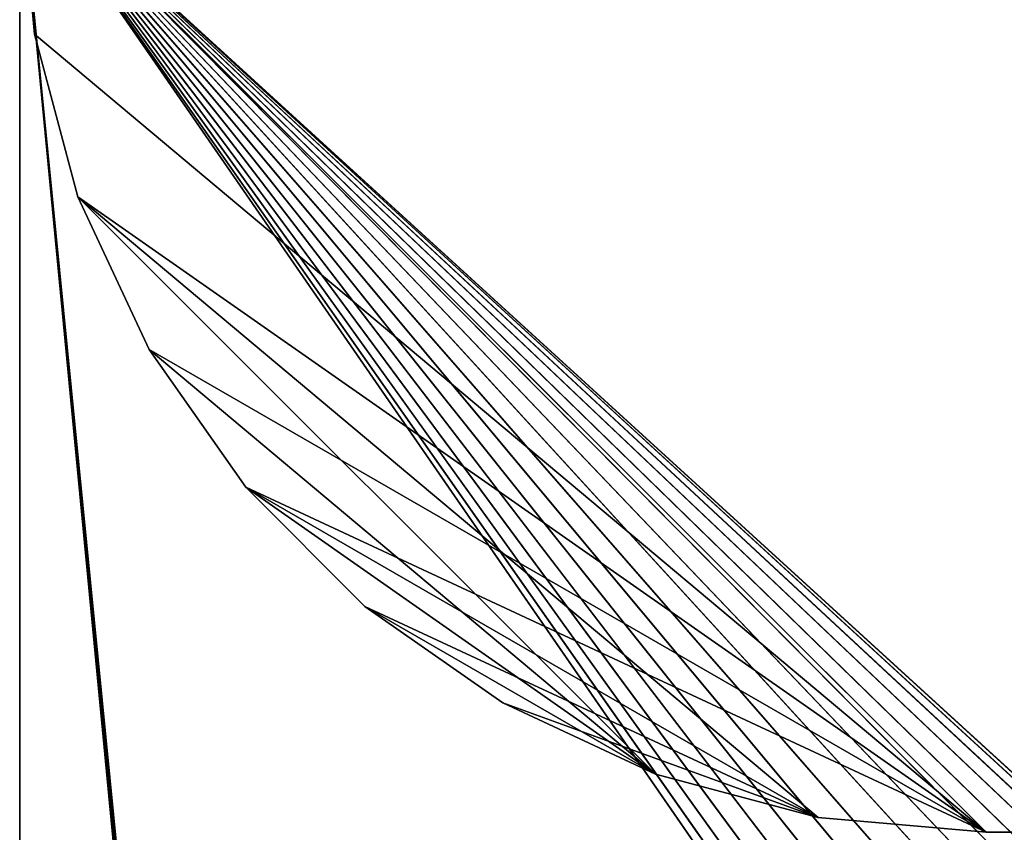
# Model space of a CAD drawing. Extents: x 0.4 to 80.4, y 0.1 to 20.1.
# Tile 276 of 656: x 0.395 to 0.803, y 19.467 to 19.804. Entities that reach past the tile are written whole.
import ezdxf

# ---------------------------------------------------------------- set-up
doc = ezdxf.new("R2010")
doc.units = 0
doc.header["$LTSCALE"] = 2.54
doc.layers.get('0').update_dxf_attribs({"color": 13, "linetype": 'CONTINUOUS'})

# ---------------------------------------------------------------- blocks, each defined once
blk = doc.blocks.new('P__KA_KUCHENNA_MOLISA_STL')
at = {"color": 0}
for p, q in [((2.045, 17.56711, 89.4), (0.395, 19.86711, 89.4)), ((0.395, 19.86711, 89.4), (2.05032, 17.62789, 89.4)), ((0.395, 0.26711, 89.4), (0.395, 19.86711, 89.4)), ((0.395, 19.86711, 89.4), (2.06611, 2.68682, 89.4)), ((0.395, 19.86711, 89.4), (2.06611, 2.68682, 89.4)), ((0.395, 19.86711, 89.4), (2.09189, 2.74211, 89.4)), ((0.395, 19.86711, 89.4), (2.05032, 17.62789, 89.4)), ((0.395, 19.86711, 89.4), (2.06611, 17.68682, 89.4)), ((2.05032, 17.50633, 89.4), (0.395, 19.86711, 89.4)), ((2.045, 17.56711, 89.4), (0.395, 19.86711, 89.4)), ((2.05032, 17.50633, 89.4), (0.395, 19.86711, 89.4)), ((2.06611, 17.4474, 89.4), (0.395, 19.86711, 89.4)), ((2.06611, 17.4474, 89.4), (0.395, 19.86711, 89.4)), ((0.395, 19.86711, 89.4), (2.09189, 2.74211, 89.4)), ((2.12689, 17.79209, 89.4), (0.395, 19.86711, 89.4)), ((0.395, 19.86711, 89.4), (2.17003, 17.83523, 89.4)), ((2.12689, 17.79209, 89.4), (0.395, 19.86711, 89.4)), ((2.09189, 17.74211, 89.4), (0.395, 19.86711, 89.4)), ((2.09189, 17.74211, 89.4), (0.395, 19.86711, 89.4)), ((0.395, 19.86711, 89.4), (2.06611, 17.68682, 89.4)), ((2.61998, 17.83523, 89.4), (0.395, 19.86711, 89.4)), ((2.61998, 17.83523, 89.4), (0.395, 19.86711, 89.4)), ((2.57, 17.87022, 89.4), (0.395, 19.86711, 89.4)), ((2.57, 17.87022, 89.4), (0.395, 19.86711, 89.4)), ((2.51471, 17.896, 89.4), (0.395, 19.86711, 89.4)), ((2.45578, 17.91179, 89.4), (0.395, 19.86711, 89.4)), ((2.51471, 17.896, 89.4), (0.395, 19.86711, 89.4)), ((2.45578, 17.91179, 89.4), (0.395, 19.86711, 89.4)), ((2.395, 17.91711, 89.4), (0.395, 19.86711, 89.4)), ((2.395, 17.91711, 89.4), (0.395, 19.86711, 89.4)), ((2.33423, 17.91179, 89.4), (0.395, 19.86711, 89.4)), ((2.2753, 17.896, 89.4), (0.395, 19.86711, 89.4)), ((2.33423, 17.91179, 89.4), (0.395, 19.86711, 89.4)), ((2.2753, 17.896, 89.4), (0.395, 19.86711, 89.4)), ((2.22, 17.87022, 89.4), (0.395, 19.86711, 89.4)), ((2.22, 17.87022, 89.4), (0.395, 19.86711, 89.4)), ((0.395, 19.86711, 89.4), (2.17003, 17.83523, 89.4)), ((2.17003, 17.83523, 89.5), (0.395, 19.86711, 89.5)), ((0.395, 19.86711, 89.5), (2.12689, 17.79209, 89.5)), ((2.17003, 17.83523, 89.5), (0.395, 19.86711, 89.5)), ((2.22, 17.87022, 89.5), (0.395, 19.86711, 89.5)), ((0.395, 19.86711, 89.5), (2.045, 17.56711, 89.5)), ((2.05032, 17.62789, 89.5), (0.395, 19.86711, 89.5)), ((2.05032, 2.62789, 89.5), (0.395, 19.86711, 89.5)), ((0.395, 19.86711, 89.5), (0.395, 0.26711, 89.5)), ((2.05032, 2.62789, 89.5), (0.395, 19.86711, 89.5)), ((2.06611, 2.68682, 89.5), (0.395, 19.86711, 89.5)), ((2.06611, 2.68682, 89.5), (0.395, 19.86711, 89.5)), ((2.09189, 2.74211, 89.5), (0.395, 19.86711, 89.5)), ((2.06611, 17.68682, 89.5), (0.395, 19.86711, 89.5)), ((2.05032, 17.62789, 89.5), (0.395, 19.86711, 89.5)), ((2.06611, 17.68682, 89.5), (0.395, 19.86711, 89.5)), ((2.09189, 17.74211, 89.5), (0.395, 19.86711, 89.5)), ((2.09189, 17.74211, 89.5), (0.395, 19.86711, 89.5)), ((0.395, 19.86711, 89.5), (2.12689, 17.79209, 89.5)), ((2.45578, 17.91179, 89.5), (0.395, 19.86711, 89.5)), ((0.395, 19.86711, 89.5), (2.395, 17.91711, 89.5)), ((2.45578, 17.91179, 89.5), (0.395, 19.86711, 89.5)), ((2.51471, 17.896, 89.5), (0.395, 19.86711, 89.5)), ((2.51471, 17.896, 89.5), (0.395, 19.86711, 89.5)), ((2.06611, 17.4474, 89.5), (0.395, 19.86711, 89.5)), ((2.09189, 2.74211, 89.5), (0.395, 19.86711, 89.5)), ((2.06611, 17.4474, 89.5), (0.395, 19.86711, 89.5)), ((2.05032, 17.50633, 89.5), (0.395, 19.86711, 89.5)), ((2.05032, 17.50633, 89.5), (0.395, 19.86711, 89.5)), ((0.395, 19.86711, 89.5), (2.045, 17.56711, 89.5)), ((2.2753, 17.896, 89.5), (0.395, 19.86711, 89.5)), ((2.22, 17.87022, 89.5), (0.395, 19.86711, 89.5)), ((2.2753, 17.896, 89.5), (0.395, 19.86711, 89.5)), ((2.33423, 17.91179, 89.5), (0.395, 19.86711, 89.5)), ((2.33423, 17.91179, 89.5), (0.395, 19.86711, 89.5)), ((0.395, 19.86711, 89.5), (2.395, 17.91711, 89.5)), ((0.395, 19.86711, 89.5), (0.395, 0.26711, 89.5)), ((0.395, 19.86711, 89.5), (0.395, 0.26711, 89.4)), ((0.395, 19.86711, 89.5), (0.395, 0.26711, 89.4)), ((0.395, 0.26711, 89.4), (0.395, 19.86711, 89.4)), ((0.40108, 19.79765, 70.3), (0.395, 19.86711, 70.3)), ((0.395, 19.86711, 70.3), (0.795, 19.46711, 70.3)), ((0.395, 19.86711, 70.3), (0.795, 19.46711, 70.3)), ((0.395, 19.86711, 70.4), (0.40108, 19.79765, 70.4)), ((0.795, 19.46711, 70.4), (0.395, 19.86711, 70.4)), ((0.795, 19.46711, 70.4), (0.395, 19.86711, 70.4)), ((0.395, 19.86711, 70.4), (0.40108, 19.79765, 70.4)), ((0.395, 19.86711, 70.4), (0.40108, 19.79765, 70.3)), ((0.395, 19.86711, 70.4), (0.40108, 19.79765, 70.3)), ((0.40108, 19.79765, 70.3), (0.395, 19.86711, 70.3)), ((0.795, 19.46711, 70.4), (80.395, 19.86711, 70.4)), ((0.795, 19.46711, 70.4), (80.395, 19.86711, 70.4)), ((0.41913, 19.7303, 70.3), (0.40108, 19.79765, 70.3)), ((0.40108, 19.79765, 70.3), (0.795, 19.46711, 70.3)), ((0.40108, 19.79765, 70.3), (0.795, 19.46711, 70.3)), ((0.40108, 19.79765, 70.4), (0.795, 19.46711, 70.4)), ((0.40108, 19.79765, 70.4), (0.795, 19.46711, 70.4)), ((0.40108, 19.79765, 70.4), (0.41913, 19.7303, 70.4)), ((0.40108, 19.79765, 70.4), (0.41913, 19.7303, 70.4)), ((0.40108, 19.79765, 70.4), (0.41913, 19.7303, 70.3)), ((0.40108, 19.79765, 70.4), (0.41913, 19.7303, 70.3)), ((0.40108, 19.79765, 70.4), (0.40108, 19.79765, 70.3)), ((0.41913, 19.7303, 70.3), (0.40108, 19.79765, 70.3)), ((0.40108, 19.79765, 70.4), (0.40108, 19.79765, 70.3)), ((0.795, 19.46711, 70.3), (0.41913, 19.7303, 70.3)), ((0.72554, 19.47319, 70.3), (0.41913, 19.7303, 70.3)), ((0.795, 19.46711, 70.3), (0.41913, 19.7303, 70.3)), ((0.72554, 19.47319, 70.3), (0.41913, 19.7303, 70.3)), ((0.6582, 19.49123, 70.3), (0.41913, 19.7303, 70.3)), ((0.6582, 19.49123, 70.3), (0.41913, 19.7303, 70.3)), ((0.44859, 19.66711, 70.3), (0.41913, 19.7303, 70.3)), ((0.41913, 19.7303, 70.4), (0.795, 19.46711, 70.4)), ((0.41913, 19.7303, 70.4), (0.44859, 19.66711, 70.4)), ((0.41913, 19.7303, 70.4), (0.795, 19.46711, 70.4)), ((0.41913, 19.7303, 70.4), (0.44859, 19.66711, 70.4)), ((0.41913, 19.7303, 70.4), (0.44859, 19.66711, 70.3)), ((0.41913, 19.7303, 70.4), (0.44859, 19.66711, 70.3)), ((0.41913, 19.7303, 70.4), (0.41913, 19.7303, 70.3)), ((0.44859, 19.66711, 70.3), (0.41913, 19.7303, 70.3)), ((0.41913, 19.7303, 70.4), (0.41913, 19.7303, 70.3)), ((0.6582, 19.49123, 70.3), (0.44859, 19.66711, 70.3)), ((0.6582, 19.49123, 70.3), (0.44859, 19.66711, 70.3)), ((0.48858, 19.60999, 70.3), (0.44859, 19.66711, 70.3)), ((0.44859, 19.66711, 70.4), (0.795, 19.46711, 70.4)), ((0.44859, 19.66711, 70.4), (0.795, 19.46711, 70.4)), ((0.44859, 19.66711, 70.4), (0.48858, 19.60999, 70.4)), ((0.44859, 19.66711, 70.4), (0.48858, 19.60999, 70.4)), ((0.44859, 19.66711, 70.4), (0.48858, 19.60999, 70.3)), ((0.44859, 19.66711, 70.4), (0.48858, 19.60999, 70.3)), ((0.44859, 19.66711, 70.4), (0.44859, 19.66711, 70.3)), ((0.48858, 19.60999, 70.3), (0.44859, 19.66711, 70.3)), ((0.44859, 19.66711, 70.4), (0.44859, 19.66711, 70.3)), ((0.48858, 19.60999, 70.3), (0.6582, 19.49123, 70.3)), ((0.53789, 19.56069, 70.3), (0.48858, 19.60999, 70.3)), ((0.48858, 19.60999, 70.3), (0.6582, 19.49123, 70.3)), ((0.48858, 19.60999, 70.4), (0.795, 19.46711, 70.4)), ((0.48858, 19.60999, 70.4), (0.795, 19.46711, 70.4)), ((0.48858, 19.60999, 70.4), (0.72554, 19.47319, 70.4)), ((0.48858, 19.60999, 70.4), (0.72554, 19.47319, 70.4)), ((0.48858, 19.60999, 70.4), (0.53789, 19.56069, 70.4)), ((0.48858, 19.60999, 70.4), (0.53789, 19.56069, 70.4)), ((0.48858, 19.60999, 70.4), (0.53789, 19.56069, 70.3)), ((0.48858, 19.60999, 70.4), (0.53789, 19.56069, 70.3)), ((0.48858, 19.60999, 70.4), (0.48858, 19.60999, 70.3)), ((0.53789, 19.56069, 70.3), (0.48858, 19.60999, 70.3)), ((0.48858, 19.60999, 70.4), (0.48858, 19.60999, 70.3)), ((0.6582, 19.49123, 70.3), (0.53789, 19.56069, 70.3)), ((0.6582, 19.49123, 70.3), (0.53789, 19.56069, 70.3)), ((0.595, 19.5207, 70.3), (0.53789, 19.56069, 70.3)), ((0.53789, 19.56069, 70.4), (0.72554, 19.47319, 70.4)), ((0.53789, 19.56069, 70.4), (0.72554, 19.47319, 70.4)), ((0.53789, 19.56069, 70.4), (0.595, 19.5207, 70.4)), ((0.53789, 19.56069, 70.4), (0.595, 19.5207, 70.4)), ((0.53789, 19.56069, 70.4), (0.595, 19.5207, 70.3)), ((0.53789, 19.56069, 70.4), (0.595, 19.5207, 70.3)), ((0.53789, 19.56069, 70.4), (0.53789, 19.56069, 70.3)), ((0.595, 19.5207, 70.3), (0.53789, 19.56069, 70.3)), ((0.53789, 19.56069, 70.4), (0.53789, 19.56069, 70.3)), ((0.6582, 19.49123, 70.3), (0.595, 19.5207, 70.3)), ((0.595, 19.5207, 70.4), (0.6582, 19.49123, 70.4)), ((0.72554, 19.47319, 70.4), (0.595, 19.5207, 70.4)), ((0.72554, 19.47319, 70.4), (0.595, 19.5207, 70.4)), ((0.595, 19.5207, 70.4), (0.6582, 19.49123, 70.4)), ((0.595, 19.5207, 70.4), (0.6582, 19.49123, 70.3)), ((0.595, 19.5207, 70.4), (0.6582, 19.49123, 70.3)), ((0.595, 19.5207, 70.4), (0.595, 19.5207, 70.3)), ((0.6582, 19.49123, 70.3), (0.595, 19.5207, 70.3)), ((0.595, 19.5207, 70.4), (0.595, 19.5207, 70.3)), ((0.72554, 19.47319, 70.3), (0.6582, 19.49123, 70.3)), ((0.6582, 19.49123, 70.4), (0.72554, 19.47319, 70.4)), ((0.6582, 19.49123, 70.4), (0.72554, 19.47319, 70.4)), ((0.6582, 19.49123, 70.4), (0.72554, 19.47319, 70.3)), ((0.6582, 19.49123, 70.4), (0.72554, 19.47319, 70.3)), ((0.6582, 19.49123, 70.4), (0.6582, 19.49123, 70.3)), ((0.72554, 19.47319, 70.3), (0.6582, 19.49123, 70.3)), ((0.6582, 19.49123, 70.4), (0.6582, 19.49123, 70.3)), ((0.795, 19.46711, 70.3), (0.72554, 19.47319, 70.3)), ((0.72554, 19.47319, 70.4), (0.795, 19.46711, 70.4)), ((0.72554, 19.47319, 70.4), (0.795, 19.46711, 70.4)), ((0.72554, 19.47319, 70.4), (0.795, 19.46711, 70.3)), ((0.72554, 19.47319, 70.4), (0.795, 19.46711, 70.3)), ((0.72554, 19.47319, 70.4), (0.72554, 19.47319, 70.3)), ((0.795, 19.46711, 70.3), (0.72554, 19.47319, 70.3)), ((0.72554, 19.47319, 70.4), (0.72554, 19.47319, 70.3)), ((79.995, 19.46711, 70.3), (0.795, 19.46711, 70.3)), ((0.795, 19.46711, 70.4), (79.995, 19.46711, 70.4)), ((79.995, 19.46711, 70.3), (0.795, 19.46711, 70.3)), ((79.995, 19.46711, 70.3), (0.795, 19.46711, 70.4)), ((0.795, 19.46711, 70.4), (0.795, 19.46711, 70.3)), ((79.995, 19.46711, 70.3), (0.795, 19.46711, 70.4)), ((0.795, 19.46711, 70.4), (79.995, 19.46711, 70.4)), ((0.795, 19.46711, 70.4), (0.795, 19.46711, 70.3))]:
    blk.add_line(p, q, dxfattribs=at)
mesh = blk.add_polyface(dxfattribs=at)
corners = [(2.05032, 17.62789, 89.4), (2.045, 17.56711, 89.4), (0.395, 19.86711, 89.4)]
mesh.append_faces([[corners[k] for k in face] for face in [(0, 1, 2)]], dxfattribs={"color": 0})
mesh = blk.add_polyface(dxfattribs=at)
corners = [(2.06611, 2.68682, 89.4), (0.395, 0.26711, 89.4), (0.395, 19.86711, 89.4)]
mesh.append_faces([[corners[k] for k in face] for face in [(0, 1, 2)]], dxfattribs={"color": 0})
mesh = blk.add_polyface(dxfattribs=at)
corners = [(2.09189, 2.74211, 89.4), (2.06611, 2.68682, 89.4), (0.395, 19.86711, 89.4)]
mesh.append_faces([[corners[k] for k in face] for face in [(0, 1, 2)]], dxfattribs={"color": 0})
mesh = blk.add_polyface(dxfattribs=at)
corners = [(78.12689, 17.79209, 89.4), (78.09189, 17.74211, 89.4), (0.395, 19.86711, 89.4)]
mesh.append_faces([[corners[k] for k in face] for face in [(0, 1, 2)]], dxfattribs={"color": 0})
mesh = blk.add_polyface(dxfattribs=at)
corners = [(78.17003, 17.83523, 89.4), (78.12689, 17.79209, 89.4), (0.395, 19.86711, 89.4)]
mesh.append_faces([[corners[k] for k in face] for face in [(0, 1, 2)]], dxfattribs={"color": 0})
mesh = blk.add_polyface(dxfattribs=at)
corners = [(2.06611, 17.68682, 89.4), (2.05032, 17.62789, 89.4), (0.395, 19.86711, 89.4)]
mesh.append_faces([[corners[k] for k in face] for face in [(0, 1, 2)]], dxfattribs={"color": 0})
mesh = blk.add_polyface(dxfattribs=at)
corners = [(2.05032, 17.50633, 89.4), (0.395, 19.86711, 89.4), (2.045, 17.56711, 89.4)]
mesh.append_faces([[corners[k] for k in face] for face in [(0, 1, 2)]], dxfattribs={"color": 0})
mesh = blk.add_polyface(dxfattribs=at)
corners = [(2.06611, 17.4474, 89.4), (0.395, 19.86711, 89.4), (2.05032, 17.50633, 89.4)]
mesh.append_faces([[corners[k] for k in face] for face in [(0, 1, 2)]], dxfattribs={"color": 0})
mesh = blk.add_polyface(dxfattribs=at)
corners = [(2.09189, 2.74211, 89.4), (0.395, 19.86711, 89.4), (2.06611, 17.4474, 89.4)]
mesh.append_faces([[corners[k] for k in face] for face in [(0, 1, 2)]], dxfattribs={"color": 0})
mesh = blk.add_polyface(dxfattribs=at)
corners = [(2.17003, 17.83523, 89.4), (2.12689, 17.79209, 89.4), (0.395, 19.86711, 89.4)]
mesh.append_faces([[corners[k] for k in face] for face in [(0, 1, 2)]], dxfattribs={"color": 0})
mesh = blk.add_polyface(dxfattribs=at)
corners = [(2.12689, 17.79209, 89.4), (2.09189, 17.74211, 89.4), (0.395, 19.86711, 89.4)]
mesh.append_faces([[corners[k] for k in face] for face in [(0, 1, 2)]], dxfattribs={"color": 0})
mesh = blk.add_polyface(dxfattribs=at)
corners = [(2.09189, 17.74211, 89.4), (2.06611, 17.68682, 89.4), (0.395, 19.86711, 89.4)]
mesh.append_faces([[corners[k] for k in face] for face in [(0, 1, 2)]], dxfattribs={"color": 0})
mesh = blk.add_polyface(dxfattribs=at)
corners = [(78.09189, 17.74211, 89.4), (2.61998, 17.83523, 89.4), (0.395, 19.86711, 89.4)]
mesh.append_faces([[corners[k] for k in face] for face in [(0, 1, 2)]], dxfattribs={"color": 0})
mesh = blk.add_polyface(dxfattribs=at)
corners = [(2.61998, 17.83523, 89.4), (2.57, 17.87022, 89.4), (0.395, 19.86711, 89.4)]
mesh.append_faces([[corners[k] for k in face] for face in [(0, 1, 2)]], dxfattribs={"color": 0})
mesh = blk.add_polyface(dxfattribs=at)
corners = [(2.57, 17.87022, 89.4), (2.51471, 17.896, 89.4), (0.395, 19.86711, 89.4)]
mesh.append_faces([[corners[k] for k in face] for face in [(0, 1, 2)]], dxfattribs={"color": 0})
mesh = blk.add_polyface(dxfattribs=at)
corners = [(80.395, 19.86711, 89.4), (78.27529, 17.896, 89.4), (0.395, 19.86711, 89.4)]
mesh.append_faces([[corners[k] for k in face] for face in [(0, 1, 2)]], dxfattribs={"color": 0})
mesh = blk.add_polyface(dxfattribs=at)
corners = [(78.27529, 17.896, 89.4), (78.22, 17.87022, 89.4), (0.395, 19.86711, 89.4)]
mesh.append_faces([[corners[k] for k in face] for face in [(0, 1, 2)]], dxfattribs={"color": 0})
mesh = blk.add_polyface(dxfattribs=at)
corners = [(78.22, 17.87022, 89.4), (78.17003, 17.83523, 89.4), (0.395, 19.86711, 89.4)]
mesh.append_faces([[corners[k] for k in face] for face in [(0, 1, 2)]], dxfattribs={"color": 0})
mesh = blk.add_polyface(dxfattribs=at)
corners = [(2.51471, 17.896, 89.4), (2.45578, 17.91179, 89.4), (0.395, 19.86711, 89.4)]
mesh.append_faces([[corners[k] for k in face] for face in [(0, 1, 2)]], dxfattribs={"color": 0})
mesh = blk.add_polyface(dxfattribs=at)
corners = [(2.45578, 17.91179, 89.4), (2.395, 17.91711, 89.4), (0.395, 19.86711, 89.4)]
mesh.append_faces([[corners[k] for k in face] for face in [(0, 1, 2)]], dxfattribs={"color": 0})
mesh = blk.add_polyface(dxfattribs=at)
corners = [(2.395, 17.91711, 89.4), (2.33423, 17.91179, 89.4), (0.395, 19.86711, 89.4)]
mesh.append_faces([[corners[k] for k in face] for face in [(0, 1, 2)]], dxfattribs={"color": 0})
mesh = blk.add_polyface(dxfattribs=at)
corners = [(2.33423, 17.91179, 89.4), (2.2753, 17.896, 89.4), (0.395, 19.86711, 89.4)]
mesh.append_faces([[corners[k] for k in face] for face in [(0, 1, 2)]], dxfattribs={"color": 0})
mesh = blk.add_polyface(dxfattribs=at)
corners = [(2.2753, 17.896, 89.4), (2.22, 17.87022, 89.4), (0.395, 19.86711, 89.4)]
mesh.append_faces([[corners[k] for k in face] for face in [(0, 1, 2)]], dxfattribs={"color": 0})
mesh = blk.add_polyface(dxfattribs=at)
corners = [(2.22, 17.87022, 89.4), (2.17003, 17.83523, 89.4), (0.395, 19.86711, 89.4)]
mesh.append_faces([[corners[k] for k in face] for face in [(0, 1, 2)]], dxfattribs={"color": 0})
mesh = blk.add_polyface(dxfattribs=at)
corners = [(2.17003, 17.83523, 89.5), (0.395, 19.86711, 89.5), (2.12689, 17.79209, 89.5)]
mesh.append_faces([[corners[k] for k in face] for face in [(0, 1, 2)]], dxfattribs={"color": 0})
mesh = blk.add_polyface(dxfattribs=at)
corners = [(2.22, 17.87022, 89.5), (0.395, 19.86711, 89.5), (2.17003, 17.83523, 89.5)]
mesh.append_faces([[corners[k] for k in face] for face in [(0, 1, 2)]], dxfattribs={"color": 0})
mesh = blk.add_polyface(dxfattribs=at)
corners = [(2.05032, 17.62789, 89.5), (0.395, 19.86711, 89.5), (2.045, 17.56711, 89.5)]
mesh.append_faces([[corners[k] for k in face] for face in [(0, 1, 2)]], dxfattribs={"color": 0})
mesh = blk.add_polyface(dxfattribs=at)
corners = [(2.05032, 2.62789, 89.5), (0.395, 19.86711, 89.5), (0.395, 0.26711, 89.5)]
mesh.append_faces([[corners[k] for k in face] for face in [(0, 1, 2)]], dxfattribs={"color": 0})
mesh = blk.add_polyface(dxfattribs=at)
corners = [(2.06611, 2.68682, 89.5), (0.395, 19.86711, 89.5), (2.05032, 2.62789, 89.5)]
mesh.append_faces([[corners[k] for k in face] for face in [(0, 1, 2)]], dxfattribs={"color": 0})
mesh = blk.add_polyface(dxfattribs=at)
corners = [(2.09189, 2.74211, 89.5), (0.395, 19.86711, 89.5), (2.06611, 2.68682, 89.5)]
mesh.append_faces([[corners[k] for k in face] for face in [(0, 1, 2)]], dxfattribs={"color": 0})
mesh = blk.add_polyface(dxfattribs=at)
corners = [(2.06611, 17.68682, 89.5), (0.395, 19.86711, 89.5), (2.05032, 17.62789, 89.5)]
mesh.append_faces([[corners[k] for k in face] for face in [(0, 1, 2)]], dxfattribs={"color": 0})
mesh = blk.add_polyface(dxfattribs=at)
corners = [(2.09189, 17.74211, 89.5), (0.395, 19.86711, 89.5), (2.06611, 17.68682, 89.5)]
mesh.append_faces([[corners[k] for k in face] for face in [(0, 1, 2)]], dxfattribs={"color": 0})
mesh = blk.add_polyface(dxfattribs=at)
corners = [(2.12689, 17.79209, 89.5), (0.395, 19.86711, 89.5), (2.09189, 17.74211, 89.5)]
mesh.append_faces([[corners[k] for k in face] for face in [(0, 1, 2)]], dxfattribs={"color": 0})
mesh = blk.add_polyface(dxfattribs=at)
corners = [(2.45578, 17.91179, 89.5), (0.395, 19.86711, 89.5), (2.395, 17.91711, 89.5)]
mesh.append_faces([[corners[k] for k in face] for face in [(0, 1, 2)]], dxfattribs={"color": 0})
mesh = blk.add_polyface(dxfattribs=at)
corners = [(2.51471, 17.896, 89.5), (0.395, 19.86711, 89.5), (2.45578, 17.91179, 89.5)]
mesh.append_faces([[corners[k] for k in face] for face in [(0, 1, 2)]], dxfattribs={"color": 0})
mesh = blk.add_polyface(dxfattribs=at)
corners = [(80.395, 19.86711, 89.5), (0.395, 19.86711, 89.5), (2.51471, 17.896, 89.5)]
mesh.append_faces([[corners[k] for k in face] for face in [(0, 1, 2)]], dxfattribs={"color": 0})
mesh = blk.add_polyface(dxfattribs=at)
corners = [(2.09189, 2.74211, 89.5), (2.06611, 17.4474, 89.5), (0.395, 19.86711, 89.5)]
mesh.append_faces([[corners[k] for k in face] for face in [(0, 1, 2)]], dxfattribs={"color": 0})
mesh = blk.add_polyface(dxfattribs=at)
corners = [(2.06611, 17.4474, 89.5), (2.05032, 17.50633, 89.5), (0.395, 19.86711, 89.5)]
mesh.append_faces([[corners[k] for k in face] for face in [(0, 1, 2)]], dxfattribs={"color": 0})
mesh = blk.add_polyface(dxfattribs=at)
corners = [(2.05032, 17.50633, 89.5), (2.045, 17.56711, 89.5), (0.395, 19.86711, 89.5)]
mesh.append_faces([[corners[k] for k in face] for face in [(0, 1, 2)]], dxfattribs={"color": 0})
mesh = blk.add_polyface(dxfattribs=at)
corners = [(2.2753, 17.896, 89.5), (0.395, 19.86711, 89.5), (2.22, 17.87022, 89.5)]
mesh.append_faces([[corners[k] for k in face] for face in [(0, 1, 2)]], dxfattribs={"color": 0})
mesh = blk.add_polyface(dxfattribs=at)
corners = [(2.33423, 17.91179, 89.5), (0.395, 19.86711, 89.5), (2.2753, 17.896, 89.5)]
mesh.append_faces([[corners[k] for k in face] for face in [(0, 1, 2)]], dxfattribs={"color": 0})
mesh = blk.add_polyface(dxfattribs=at)
corners = [(2.395, 17.91711, 89.5), (0.395, 19.86711, 89.5), (2.33423, 17.91179, 89.5)]
mesh.append_faces([[corners[k] for k in face] for face in [(0, 1, 2)]], dxfattribs={"color": 0})
mesh = blk.add_polyface(dxfattribs=at)
corners = [(0.395, 19.86711, 89.5), (0.395, 0.26711, 89.4), (0.395, 0.26711, 89.5)]
mesh.append_faces([[corners[k] for k in face] for face in [(0, 1, 2)]], dxfattribs={"color": 0})
mesh = blk.add_polyface(dxfattribs=at)
corners = [(0.395, 19.86711, 89.4), (0.395, 0.26711, 89.4), (0.395, 19.86711, 89.5)]
mesh.append_faces([[corners[k] for k in face] for face in [(0, 1, 2)]], dxfattribs={"color": 0})
mesh = blk.add_polyface(dxfattribs=at)
corners = [(0.795, 19.46711, 70.3), (0.40108, 19.79765, 70.3), (0.395, 19.86711, 70.3)]
mesh.append_faces([[corners[k] for k in face] for face in [(0, 1, 2)]], dxfattribs={"color": 0})
mesh = blk.add_polyface(dxfattribs=at)
corners = [(79.995, 19.46711, 70.3), (0.795, 19.46711, 70.3), (0.395, 19.86711, 70.3)]
mesh.append_faces([[corners[k] for k in face] for face in [(0, 1, 2)]], dxfattribs={"color": 0})
mesh = blk.add_polyface(dxfattribs=at)
corners = [(80.395, 19.86711, 70.3), (79.995, 19.46711, 70.3), (0.395, 19.86711, 70.3)]
mesh.append_faces([[corners[k] for k in face] for face in [(0, 1, 2)]], dxfattribs={"color": 0})
mesh = blk.add_polyface(dxfattribs=at)
corners = [(0.795, 19.46711, 70.4), (0.395, 19.86711, 70.4), (0.40108, 19.79765, 70.4)]
mesh.append_faces([[corners[k] for k in face] for face in [(0, 1, 2)]], dxfattribs={"color": 0})
mesh = blk.add_polyface(dxfattribs=at)
corners = [(80.395, 19.86711, 70.4), (0.395, 19.86711, 70.4), (0.795, 19.46711, 70.4)]
mesh.append_faces([[corners[k] for k in face] for face in [(0, 1, 2)]], dxfattribs={"color": 0})
mesh = blk.add_polyface(dxfattribs=at)
corners = [(0.395, 19.86711, 70.4), (0.40108, 19.79765, 70.3), (0.40108, 19.79765, 70.4)]
mesh.append_faces([[corners[k] for k in face] for face in [(0, 1, 2)]], dxfattribs={"color": 0})
mesh = blk.add_polyface(dxfattribs=at)
corners = [(0.395, 19.86711, 70.3), (0.40108, 19.79765, 70.3), (0.395, 19.86711, 70.4)]
mesh.append_faces([[corners[k] for k in face] for face in [(0, 1, 2)]], dxfattribs={"color": 0})
mesh = blk.add_polyface(dxfattribs=at)
corners = [(80.395, 19.86711, 70.4), (0.795, 19.46711, 70.4), (79.995, 19.46711, 70.4)]
mesh.append_faces([[corners[k] for k in face] for face in [(0, 1, 2)]], dxfattribs={"color": 0})
mesh = blk.add_polyface(dxfattribs=at)
corners = [(0.795, 19.46711, 70.3), (0.41913, 19.7303, 70.3), (0.40108, 19.79765, 70.3)]
mesh.append_faces([[corners[k] for k in face] for face in [(0, 1, 2)]], dxfattribs={"color": 0})
mesh = blk.add_polyface(dxfattribs=at)
corners = [(0.795, 19.46711, 70.4), (0.40108, 19.79765, 70.4), (0.41913, 19.7303, 70.4)]
mesh.append_faces([[corners[k] for k in face] for face in [(0, 1, 2)]], dxfattribs={"color": 0})
mesh = blk.add_polyface(dxfattribs=at)
corners = [(0.40108, 19.79765, 70.4), (0.41913, 19.7303, 70.3), (0.41913, 19.7303, 70.4)]
mesh.append_faces([[corners[k] for k in face] for face in [(0, 1, 2)]], dxfattribs={"color": 0})
mesh = blk.add_polyface(dxfattribs=at)
corners = [(0.40108, 19.79765, 70.3), (0.41913, 19.7303, 70.3), (0.40108, 19.79765, 70.4)]
mesh.append_faces([[corners[k] for k in face] for face in [(0, 1, 2)]], dxfattribs={"color": 0})
mesh = blk.add_polyface(dxfattribs=at)
corners = [(0.795, 19.46711, 70.3), (0.72554, 19.47319, 70.3), (0.41913, 19.7303, 70.3)]
mesh.append_faces([[corners[k] for k in face] for face in [(0, 1, 2)]], dxfattribs={"color": 0})
mesh = blk.add_polyface(dxfattribs=at)
corners = [(0.72554, 19.47319, 70.3), (0.6582, 19.49123, 70.3), (0.41913, 19.7303, 70.3)]
mesh.append_faces([[corners[k] for k in face] for face in [(0, 1, 2)]], dxfattribs={"color": 0})
mesh = blk.add_polyface(dxfattribs=at)
corners = [(0.6582, 19.49123, 70.3), (0.44859, 19.66711, 70.3), (0.41913, 19.7303, 70.3)]
mesh.append_faces([[corners[k] for k in face] for face in [(0, 1, 2)]], dxfattribs={"color": 0})
mesh = blk.add_polyface(dxfattribs=at)
corners = [(0.795, 19.46711, 70.4), (0.41913, 19.7303, 70.4), (0.44859, 19.66711, 70.4)]
mesh.append_faces([[corners[k] for k in face] for face in [(0, 1, 2)]], dxfattribs={"color": 0})
mesh = blk.add_polyface(dxfattribs=at)
corners = [(0.41913, 19.7303, 70.4), (0.44859, 19.66711, 70.3), (0.44859, 19.66711, 70.4)]
mesh.append_faces([[corners[k] for k in face] for face in [(0, 1, 2)]], dxfattribs={"color": 0})
mesh = blk.add_polyface(dxfattribs=at)
corners = [(0.41913, 19.7303, 70.3), (0.44859, 19.66711, 70.3), (0.41913, 19.7303, 70.4)]
mesh.append_faces([[corners[k] for k in face] for face in [(0, 1, 2)]], dxfattribs={"color": 0})
mesh = blk.add_polyface(dxfattribs=at)
corners = [(0.6582, 19.49123, 70.3), (0.48858, 19.60999, 70.3), (0.44859, 19.66711, 70.3)]
mesh.append_faces([[corners[k] for k in face] for face in [(0, 1, 2)]], dxfattribs={"color": 0})
mesh = blk.add_polyface(dxfattribs=at)
corners = [(0.795, 19.46711, 70.4), (0.44859, 19.66711, 70.4), (0.48858, 19.60999, 70.4)]
mesh.append_faces([[corners[k] for k in face] for face in [(0, 1, 2)]], dxfattribs={"color": 0})
mesh = blk.add_polyface(dxfattribs=at)
corners = [(0.44859, 19.66711, 70.4), (0.48858, 19.60999, 70.3), (0.48858, 19.60999, 70.4)]
mesh.append_faces([[corners[k] for k in face] for face in [(0, 1, 2)]], dxfattribs={"color": 0})
mesh = blk.add_polyface(dxfattribs=at)
corners = [(0.44859, 19.66711, 70.3), (0.48858, 19.60999, 70.3), (0.44859, 19.66711, 70.4)]
mesh.append_faces([[corners[k] for k in face] for face in [(0, 1, 2)]], dxfattribs={"color": 0})
mesh = blk.add_polyface(dxfattribs=at)
corners = [(0.6582, 19.49123, 70.3), (0.53789, 19.56069, 70.3), (0.48858, 19.60999, 70.3)]
mesh.append_faces([[corners[k] for k in face] for face in [(0, 1, 2)]], dxfattribs={"color": 0})
mesh = blk.add_polyface(dxfattribs=at)
corners = [(0.795, 19.46711, 70.4), (0.48858, 19.60999, 70.4), (0.72554, 19.47319, 70.4)]
mesh.append_faces([[corners[k] for k in face] for face in [(0, 1, 2)]], dxfattribs={"color": 0})
mesh = blk.add_polyface(dxfattribs=at)
corners = [(0.72554, 19.47319, 70.4), (0.48858, 19.60999, 70.4), (0.53789, 19.56069, 70.4)]
mesh.append_faces([[corners[k] for k in face] for face in [(0, 1, 2)]], dxfattribs={"color": 0})
mesh = blk.add_polyface(dxfattribs=at)
corners = [(0.48858, 19.60999, 70.4), (0.53789, 19.56069, 70.3), (0.53789, 19.56069, 70.4)]
mesh.append_faces([[corners[k] for k in face] for face in [(0, 1, 2)]], dxfattribs={"color": 0})
mesh = blk.add_polyface(dxfattribs=at)
corners = [(0.48858, 19.60999, 70.3), (0.53789, 19.56069, 70.3), (0.48858, 19.60999, 70.4)]
mesh.append_faces([[corners[k] for k in face] for face in [(0, 1, 2)]], dxfattribs={"color": 0})
mesh = blk.add_polyface(dxfattribs=at)
corners = [(0.6582, 19.49123, 70.3), (0.595, 19.5207, 70.3), (0.53789, 19.56069, 70.3)]
mesh.append_faces([[corners[k] for k in face] for face in [(0, 1, 2)]], dxfattribs={"color": 0})
mesh = blk.add_polyface(dxfattribs=at)
corners = [(0.72554, 19.47319, 70.4), (0.53789, 19.56069, 70.4), (0.595, 19.5207, 70.4)]
mesh.append_faces([[corners[k] for k in face] for face in [(0, 1, 2)]], dxfattribs={"color": 0})
mesh = blk.add_polyface(dxfattribs=at)
corners = [(0.53789, 19.56069, 70.4), (0.595, 19.5207, 70.3), (0.595, 19.5207, 70.4)]
mesh.append_faces([[corners[k] for k in face] for face in [(0, 1, 2)]], dxfattribs={"color": 0})
mesh = blk.add_polyface(dxfattribs=at)
corners = [(0.53789, 19.56069, 70.4), (0.53789, 19.56069, 70.3), (0.595, 19.5207, 70.3)]
mesh.append_faces([[corners[k] for k in face] for face in [(0, 1, 2)]], dxfattribs={"color": 0})
mesh = blk.add_polyface(dxfattribs=at)
corners = [(0.72554, 19.47319, 70.4), (0.595, 19.5207, 70.4), (0.6582, 19.49123, 70.4)]
mesh.append_faces([[corners[k] for k in face] for face in [(0, 1, 2)]], dxfattribs={"color": 0})
mesh = blk.add_polyface(dxfattribs=at)
corners = [(0.595, 19.5207, 70.4), (0.6582, 19.49123, 70.3), (0.6582, 19.49123, 70.4)]
mesh.append_faces([[corners[k] for k in face] for face in [(0, 1, 2)]], dxfattribs={"color": 0})
mesh = blk.add_polyface(dxfattribs=at)
corners = [(0.595, 19.5207, 70.4), (0.595, 19.5207, 70.3), (0.6582, 19.49123, 70.3)]
mesh.append_faces([[corners[k] for k in face] for face in [(0, 1, 2)]], dxfattribs={"color": 0})
mesh = blk.add_polyface(dxfattribs=at)
corners = [(0.6582, 19.49123, 70.4), (0.72554, 19.47319, 70.3), (0.72554, 19.47319, 70.4)]
mesh.append_faces([[corners[k] for k in face] for face in [(0, 1, 2)]], dxfattribs={"color": 0})
mesh = blk.add_polyface(dxfattribs=at)
corners = [(0.6582, 19.49123, 70.4), (0.6582, 19.49123, 70.3), (0.72554, 19.47319, 70.3)]
mesh.append_faces([[corners[k] for k in face] for face in [(0, 1, 2)]], dxfattribs={"color": 0})
mesh = blk.add_polyface(dxfattribs=at)
corners = [(0.72554, 19.47319, 70.4), (0.795, 19.46711, 70.3), (0.795, 19.46711, 70.4)]
mesh.append_faces([[corners[k] for k in face] for face in [(0, 1, 2)]], dxfattribs={"color": 0})
mesh = blk.add_polyface(dxfattribs=at)
corners = [(0.72554, 19.47319, 70.4), (0.72554, 19.47319, 70.3), (0.795, 19.46711, 70.3)]
mesh.append_faces([[corners[k] for k in face] for face in [(0, 1, 2)]], dxfattribs={"color": 0})
mesh = blk.add_polyface(dxfattribs=at)
corners = [(0.795, 19.46711, 70.4), (0.795, 19.46711, 70.3), (79.995, 19.46711, 70.3)]
mesh.append_faces([[corners[k] for k in face] for face in [(0, 1, 2)]], dxfattribs={"color": 0})
mesh = blk.add_polyface(dxfattribs=at)
corners = [(0.795, 19.46711, 70.4), (79.995, 19.46711, 70.3), (79.995, 19.46711, 70.4)]
mesh.append_faces([[corners[k] for k in face] for face in [(0, 1, 2)]], dxfattribs={"color": 0})

msp = doc.modelspace()

# ---------------------------------------------------------------- block references
at = {"color": 0}
msp.add_blockref('P__KA_KUCHENNA_MOLISA_STL', (0, 0), dxfattribs=at)

doc.saveas('drawing.dxf')
